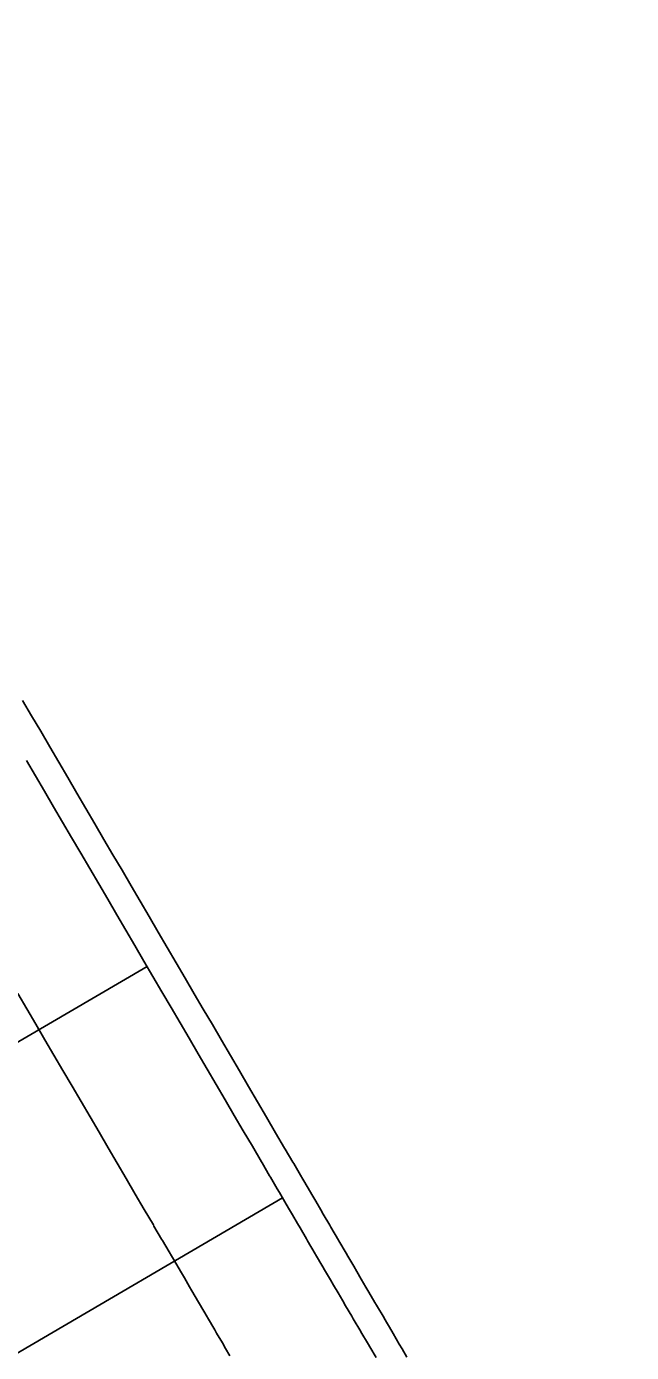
# Model space of a CAD drawing. Extents: x 2145147 to 2158018, y 137519 to 148068.
# Drawn here: x 2150538.8 to 2150572.7, y 142218.4 to 142292.5 of the extents above; entities that cross this region are included whole.
import ezdxf

# ---------------------------------------------------------------- set-up
doc = ezdxf.new("R2010")
doc.units = 0
for name, color, linetype in [('PR_Joint_Contraction', 7, 'Continuous'), ('PR_Joint_Long', 7, 'Continuous'), ('PR_Parapet', 7, 'Continuous'), ('PR_Phasing_Pavement_6', 7, 'Continuous'), ('PR_Road_Shoulder', 7, 'Continuous')]:
    doc.layers.add(name, color=color, linetype=linetype)

msp = doc.modelspace()

# ---------------------------------------------------------------- linework, layer by layer
at = {"layer": 'PR_Joint_Contraction'}
for p, q in [((2150520.549, 142225.339), (2150545.574, 142239.981)), ((2150520.549, 142225.339), (2150545.574, 142239.981)), ((2150528.125, 142212.393), (2150553.149, 142227.035)), ((2150528.125, 142212.393), (2150553.149, 142227.035))]:
    msp.add_line(p, q, dxfattribs=at)
at = {"layer": 'PR_Joint_Long'}
for points in [[(2150538.352, 142238.47), (2150538.857, 142237.607), (2150539.362, 142236.744), (2150539.867, 142235.881), (2150540.372, 142235.018), (2150540.877, 142234.155), (2150541.382, 142233.292), (2150541.887, 142232.429), (2150542.392, 142231.565), (2150542.897, 142230.702), (2150543.402, 142229.839), (2150543.907, 142228.976), (2150544.412, 142228.113), (2150544.917, 142227.25), (2150545.422, 142226.387), (2150545.927, 142225.524), (2150545.962, 142225.463)], [(2150538.352, 142238.47), (2150538.857, 142237.607), (2150539.362, 142236.744), (2150539.867, 142235.881), (2150540.372, 142235.018), (2150540.877, 142234.155), (2150541.382, 142233.292), (2150541.887, 142232.429), (2150542.392, 142231.565), (2150542.897, 142230.702), (2150543.402, 142229.839), (2150543.907, 142228.976), (2150544.412, 142228.113), (2150544.917, 142227.25), (2150545.422, 142226.387), (2150545.927, 142225.524), (2150545.962, 142225.463)], [(2150545.962, 142225.463), (2150546.387, 142224.737), (2150546.432, 142224.661), (2150546.812, 142224.011), (2150546.937, 142223.798), (2150547.237, 142223.285), (2150547.442, 142222.934), (2150547.662, 142222.559), (2150547.947, 142222.071), (2150548.087, 142221.832), (2150548.452, 142221.208), (2150548.512, 142221.106), (2150548.937, 142220.38), (2150548.957, 142220.345), (2150549.362, 142219.654), (2150549.462, 142219.482), (2150549.786, 142218.928), (2150549.967, 142218.619), (2150550.211, 142218.201)], [(2150545.962, 142225.463), (2150546.387, 142224.737), (2150546.432, 142224.661), (2150546.812, 142224.011), (2150546.937, 142223.798), (2150547.237, 142223.285), (2150547.442, 142222.934), (2150547.662, 142222.559), (2150547.947, 142222.071), (2150548.087, 142221.832), (2150548.452, 142221.208), (2150548.512, 142221.106), (2150548.937, 142220.38), (2150548.957, 142220.345), (2150549.362, 142219.654), (2150549.462, 142219.482), (2150549.786, 142218.928), (2150549.967, 142218.619), (2150550.211, 142218.201)]]:
    msp.add_lwpolyline(points, dxfattribs=at)
at = {"layer": 'PR_Parapet'}
for points in [[(2150538.62, 142254.848), (2150539.125, 142253.985), (2150539.63, 142253.122), (2150540.136, 142252.259), (2150540.641, 142251.396), (2150541.146, 142250.533), (2150541.651, 142249.67), (2150542.156, 142248.806), (2150542.661, 142247.943), (2150543.166, 142247.08), (2150543.671, 142246.217), (2150544.176, 142245.354), (2150544.681, 142244.491), (2150545.186, 142243.628), (2150545.691, 142242.765), (2150546.196, 142241.902), (2150546.701, 142241.039), (2150547.206, 142240.175), (2150547.711, 142239.312), (2150548.216, 142238.449), (2150548.721, 142237.586), (2150549.226, 142236.723), (2150549.731, 142235.86), (2150550.236, 142234.997), (2150550.741, 142234.134), (2150551.246, 142233.271), (2150551.751, 142232.407), (2150552.256, 142231.544), (2150552.761, 142230.681), (2150553.266, 142229.818), (2150553.302, 142229.758)], [(2150538.62, 142254.848), (2150539.125, 142253.985), (2150539.63, 142253.122), (2150540.136, 142252.259), (2150540.641, 142251.396), (2150541.146, 142250.533), (2150541.651, 142249.67), (2150542.156, 142248.806), (2150542.661, 142247.943), (2150543.166, 142247.08), (2150543.671, 142246.217), (2150544.176, 142245.354), (2150544.681, 142244.491), (2150545.186, 142243.628), (2150545.691, 142242.765), (2150546.196, 142241.902), (2150546.701, 142241.039), (2150547.206, 142240.175), (2150547.711, 142239.312), (2150548.216, 142238.449), (2150548.721, 142237.586), (2150549.226, 142236.723), (2150549.731, 142235.86), (2150550.236, 142234.997), (2150550.741, 142234.134), (2150551.246, 142233.271), (2150551.751, 142232.407), (2150552.256, 142231.544), (2150552.761, 142230.681), (2150553.266, 142229.818), (2150553.302, 142229.758)], [(2150553.302, 142229.758), (2150553.726, 142229.032), (2150553.771, 142228.955), (2150554.151, 142228.305), (2150554.276, 142228.092), (2150554.576, 142227.579), (2150554.781, 142227.229), (2150555.001, 142226.853), (2150555.286, 142226.366), (2150555.426, 142226.127), (2150555.791, 142225.503), (2150555.851, 142225.401), (2150556.276, 142224.674), (2150556.296, 142224.64), (2150556.701, 142223.948), (2150556.801, 142223.776), (2150557.126, 142223.222), (2150557.306, 142222.913), (2150557.551, 142222.496), (2150557.811, 142222.05), (2150557.976, 142221.77), (2150558.316, 142221.187), (2150558.4, 142221.044), (2150558.821, 142220.324), (2150558.825, 142220.317), (2150559.25, 142219.591), (2150559.326, 142219.461), (2150559.675, 142218.865), (2150559.832, 142218.598), (2150560.1, 142218.139)], [(2150553.302, 142229.758), (2150553.726, 142229.032), (2150553.771, 142228.955), (2150554.151, 142228.305), (2150554.276, 142228.092), (2150554.576, 142227.579), (2150554.781, 142227.229), (2150555.001, 142226.853), (2150555.286, 142226.366), (2150555.426, 142226.127), (2150555.791, 142225.503), (2150555.851, 142225.401), (2150556.276, 142224.674), (2150556.296, 142224.64), (2150556.701, 142223.948), (2150556.801, 142223.776), (2150557.126, 142223.222), (2150557.306, 142222.913), (2150557.551, 142222.496), (2150557.811, 142222.05), (2150557.976, 142221.77), (2150558.316, 142221.187), (2150558.4, 142221.044), (2150558.821, 142220.324), (2150558.825, 142220.317), (2150559.25, 142219.591), (2150559.326, 142219.461), (2150559.675, 142218.865), (2150559.832, 142218.598), (2150560.1, 142218.139)]]:
    msp.add_lwpolyline(points, dxfattribs=at)
at = {"layer": 'PR_Phasing_Pavement_6'}
for radius, start, end in [(1173.916, 25.758784, 56.564346), (1169.916, 25.758784, 56.564346), (1145.916, 0.501492, 56.564348), (1135.249, 18.767672, 35.758783), (1135.916, 18.767672, 35.758783)]:
    msp.add_arc((2149618.967, 141712.092), radius, start, end, dxfattribs=at)
at = {"layer": 'PR_Road_Shoulder'}
for points in [[(2150538.835, 142251.498), (2150539.34, 142250.635), (2150539.845, 142249.772), (2150540.35, 142248.909), (2150540.855, 142248.046), (2150541.36, 142247.182), (2150541.865, 142246.319), (2150542.37, 142245.456), (2150542.875, 142244.593), (2150543.38, 142243.73), (2150543.885, 142242.867), (2150544.39, 142242.004), (2150544.895, 142241.141), (2150545.4, 142240.278), (2150545.905, 142239.415), (2150546.41, 142238.551), (2150546.916, 142237.688), (2150547.421, 142236.825), (2150547.926, 142235.962), (2150548.431, 142235.099), (2150548.936, 142234.236), (2150549.441, 142233.373), (2150549.946, 142232.51), (2150550.451, 142231.647), (2150550.956, 142230.783), (2150551.461, 142229.92), (2150551.966, 142229.057), (2150552.001, 142228.997)], [(2150538.835, 142251.498), (2150539.34, 142250.635), (2150539.845, 142249.772), (2150540.35, 142248.909), (2150540.855, 142248.046), (2150541.36, 142247.182), (2150541.865, 142246.319), (2150542.37, 142245.456), (2150542.875, 142244.593), (2150543.38, 142243.73), (2150543.885, 142242.867), (2150544.39, 142242.004), (2150544.895, 142241.141), (2150545.4, 142240.278), (2150545.905, 142239.415), (2150546.41, 142238.551), (2150546.916, 142237.688), (2150547.421, 142236.825), (2150547.926, 142235.962), (2150548.431, 142235.099), (2150548.936, 142234.236), (2150549.441, 142233.373), (2150549.946, 142232.51), (2150550.451, 142231.647), (2150550.956, 142230.783), (2150551.461, 142229.92), (2150551.966, 142229.057), (2150552.001, 142228.997)], [(2150552.001, 142228.997), (2150552.426, 142228.271), (2150552.471, 142228.194), (2150552.851, 142227.544), (2150552.976, 142227.331), (2150553.276, 142226.818), (2150553.481, 142226.468), (2150553.701, 142226.092), (2150553.986, 142225.605), (2150554.126, 142225.366), (2150554.491, 142224.742), (2150554.551, 142224.64), (2150554.976, 142223.914), (2150554.996, 142223.879), (2150555.4, 142223.187), (2150555.501, 142223.016), (2150555.825, 142222.461), (2150556.006, 142222.152), (2150556.25, 142221.735), (2150556.511, 142221.289), (2150556.675, 142221.009), (2150557.016, 142220.426), (2150557.1, 142220.283), (2150557.521, 142219.563), (2150557.525, 142219.556), (2150557.95, 142218.83), (2150558.026, 142218.7), (2150558.375, 142218.104)], [(2150552.001, 142228.997), (2150552.426, 142228.271), (2150552.471, 142228.194), (2150552.851, 142227.544), (2150552.976, 142227.331), (2150553.276, 142226.818), (2150553.481, 142226.468), (2150553.701, 142226.092), (2150553.986, 142225.605), (2150554.126, 142225.366), (2150554.491, 142224.742), (2150554.551, 142224.64), (2150554.976, 142223.914), (2150554.996, 142223.879), (2150555.4, 142223.187), (2150555.501, 142223.016), (2150555.825, 142222.461), (2150556.006, 142222.152), (2150556.25, 142221.735), (2150556.511, 142221.289), (2150556.675, 142221.009), (2150557.016, 142220.426), (2150557.1, 142220.283), (2150557.521, 142219.563), (2150557.525, 142219.556), (2150557.95, 142218.83), (2150558.026, 142218.7), (2150558.375, 142218.104)]]:
    msp.add_lwpolyline(points, dxfattribs=at)

doc.saveas('drawing.dxf')
